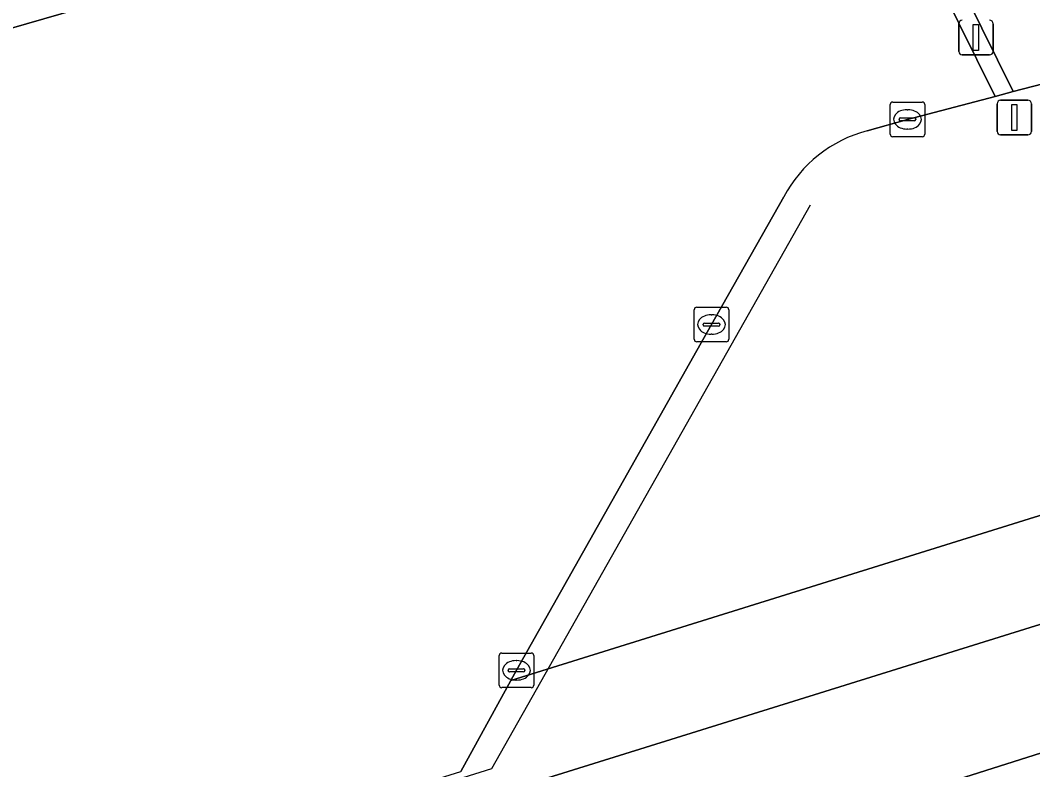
# Model space of a CAD drawing. Extents: x 160806 to 161707, y 383696 to 384148.
# Drawn here: x 161192.89 to 161222.14, y 383864.57 to 383886.21 of the extents above; entities that cross this region are included whole.
import ezdxf

# ---------------------------------------------------------------- set-up
doc = ezdxf.new("R2010")
doc.units = 0
for name, color, linetype in [('IMGEO_Afsluitpaal', 7, 'Continuous'), ('IMGEO_Berm_groen', 7, 'Continuous'), ('IMGEO_Hek', 7, 'Continuous'), ('IMGEO_Kolk', 7, 'Continuous'), ('IMGEO_OVBaan_gesloten', 7, 'Continuous'), ('IMGEO_Parkeervlak_gesloten', 7, 'Continuous'), ('IMGEO_Rijbaan_lokaal_open', 7, 'Continuous'), ('IMGEO_Verkeersbordpaal', 7, 'Continuous')]:
    doc.layers.add(name, color=color, linetype=linetype)

msp = doc.modelspace()

# ---------------------------------------------------------------- linework, layer by layer
at = {"layer": 'IMGEO_Afsluitpaal'}
for p, q in [((161220, 383885.309), (161220, 383886.109)), ((161220, 383886.109), (161220, 383885.309)), ((161220.99, 383886.109), (161220.99, 383885.309)), ((161220.99, 383885.309), (161220.99, 383886.109)), ((161220.89, 383885.209), (161220.1, 383885.209)), ((161220.1, 383885.209), (161220.89, 383885.209))]:
    msp.add_line(p, q, dxfattribs=at)
msp.add_lwpolyline([(161220.42, 383886.084), (161220.57, 383886.084), (161220.57, 383885.334), (161220.42, 383885.334), (161220.42, 383886.084)], dxfattribs=at)
for centre, start, end in [((161220.1, 383886.109), 90, 180), ((161220.1, 383886.109), 90, 180), ((161220.89, 383886.109), 0, 90), ((161220.89, 383886.109), 360, 90), ((161220.1, 383885.309), 180, 270), ((161220.1, 383885.309), 180, 270), ((161220.89, 383885.309), 270, 0), ((161220.89, 383885.309), 270, 0)]:
    msp.add_arc(centre, 0.1, start, end, dxfattribs=at)
at = {"layer": 'IMGEO_Berm_groen'}
for points in [[(161154.726, 383875.195), (161172.78, 383880.791), (161172.938, 383880.699), (161173.388, 383880.436), (161207.895, 383890.385), (161209.16, 383890.706), (161209.368, 383890.763), (161211.225, 383891.023), (161213.234, 383891.192), (161215.218, 383891.321), (161217.366, 383891.458), (161217.941, 383891.494), (161218.247, 383891.514), (161218.659, 383891.573), (161219.02, 383891.689)], [(161222.65, 383884.431), (161222.425, 383884.372), (161226.512, 383873.205), (161207.061, 383867.144), (161205.617, 383864.517)], [(161214.948, 383881.11), (161212.857, 383877.425), (161207.224, 383867.441), (161207.061, 383867.144), (161226.512, 383873.205), (161222.425, 383884.372)], [(161222.425, 383884.372), (161221.571, 383884.148), (161221.051, 383884.012), (161218.519, 383883.348), (161217.351, 383883.015)], [(161205.856, 383863.951), (161206.252, 383863.795), (161206.642, 383863.877), (161229.914, 383871.119)]]:
    msp.add_lwpolyline(points, dxfattribs=at)
msp.add_arc((161218.308, 383879.339), 3.798, 104.5988, 152.2131, dxfattribs=at)
at = {"layer": 'IMGEO_Hek'}
msp.add_lwpolyline([(161215.707, 383880.868), (161206.505, 383864.592), (161170.587, 383853.341), (161164.694, 383851.495)], dxfattribs=at)
at = {"layer": 'IMGEO_Kolk'}
for p, q in [((161218.018, 383882.921), (161218.018, 383883.773)), ((161218.093, 383883.847), (161218.945, 383883.847)), ((161219.019, 383883.773), (161219.019, 383882.921)), ((161218.506, 383883.627), (161218.531, 383883.627)), ((161218.277, 383883.341), (161218.277, 383883.353)), ((161218.715, 383883.304), (161218.317, 383883.304)), ((161218.32, 383883.39), (161218.718, 383883.39)), ((161218.761, 383883.353), (161218.761, 383883.341)), ((161218.945, 383882.847), (161218.093, 383882.847)), ((161218.529, 383883.067), (161218.504, 383883.067)), ((161212.432, 383877.924), (161213.284, 383877.924)), ((161212.357, 383876.998), (161212.357, 383877.85)), ((161212.845, 383877.704), (161212.87, 383877.704)), ((161213.358, 383877.85), (161213.358, 383876.998)), ((161212.616, 383877.418), (161212.616, 383877.43)), ((161213.054, 383877.381), (161212.656, 383877.381)), ((161212.659, 383877.467), (161213.057, 383877.467)), ((161213.1, 383877.43), (161213.1, 383877.418)), ((161212.868, 383877.144), (161212.843, 383877.144)), ((161213.284, 383876.924), (161212.432, 383876.924)), ((161206.799, 383867.94), (161207.651, 383867.94)), ((161206.724, 383867.014), (161206.724, 383867.866)), ((161207.212, 383867.72), (161207.237, 383867.72)), ((161207.725, 383867.866), (161207.725, 383867.014)), ((161206.983, 383867.434), (161206.983, 383867.446)), ((161207.421, 383867.397), (161207.023, 383867.397)), ((161207.026, 383867.483), (161207.424, 383867.483)), ((161207.467, 383867.446), (161207.467, 383867.434)), ((161207.235, 383867.16), (161207.21, 383867.16)), ((161207.651, 383866.94), (161206.799, 383866.94))]:
    msp.add_line(p, q, dxfattribs=at)
for points in [[(161218.018, 383882.921), (161218.018, 383883.773)], [(161218.093, 383883.847), (161218.945, 383883.847)], [(161219.019, 383883.773), (161219.019, 383882.921)], [(161218.945, 383882.847), (161218.093, 383882.847)], [(161212.432, 383877.924), (161213.284, 383877.924)], [(161212.357, 383876.998), (161212.357, 383877.85)], [(161213.358, 383877.85), (161213.358, 383876.998)], [(161213.284, 383876.924), (161212.432, 383876.924)], [(161206.799, 383867.94), (161207.651, 383867.94)], [(161206.724, 383867.014), (161206.724, 383867.866)], [(161207.725, 383867.866), (161207.725, 383867.014)], [(161207.651, 383866.94), (161206.799, 383866.94)]]:
    msp.add_lwpolyline(points, dxfattribs=at)
for centre, radius, start, end in [((161218.095, 383883.771), 0.0765, 91.552, 178.448), ((161218.095, 383883.771), 0.0765, 91.552, 178.448), ((161218.943, 383883.771), 0.0765, 1.552, 88.448), ((161218.943, 383883.771), 0.0765, 1.552, 88.448), ((161218.317, 383883.35), 0.0403, 85.8775, 175.7526), ((161218.314, 383883.34), 0.0366, 178.938, 274.7102), ((161218.718, 383883.347), 0.043, 264.8664, 352.4533), ((161218.722, 383883.352), 0.0386, 1.7309, 96.639), ((161218.095, 383882.923), 0.0765, 181.552, 268.448), ((161218.095, 383882.923), 0.0765, 181.552, 268.448), ((161218.943, 383882.923), 0.0765, 271.552, 358.448), ((161218.943, 383882.923), 0.0765, 271.552, 358.448), ((161212.434, 383877.848), 0.0765, 91.552, 178.448), ((161212.434, 383877.848), 0.0765, 91.552, 178.448), ((161213.282, 383877.848), 0.0765, 1.552, 88.448), ((161213.282, 383877.848), 0.0765, 1.552, 88.448), ((161212.656, 383877.427), 0.0403, 85.8775, 175.7526), ((161212.653, 383877.417), 0.0366, 178.938, 274.7102), ((161213.057, 383877.424), 0.043, 264.8664, 352.4533), ((161213.061, 383877.429), 0.0386, 1.7309, 96.639), ((161212.434, 383877), 0.0765, 181.552, 268.448), ((161212.434, 383877), 0.0765, 181.552, 268.448), ((161213.282, 383877), 0.0765, 271.552, 358.448), ((161213.282, 383877), 0.0765, 271.552, 358.448), ((161206.801, 383867.864), 0.0765, 91.552, 178.448), ((161206.801, 383867.864), 0.0765, 91.552, 178.448), ((161207.649, 383867.864), 0.0765, 1.552, 88.448), ((161207.649, 383867.864), 0.0765, 1.552, 88.448), ((161207.023, 383867.443), 0.0403, 85.8775, 175.7526), ((161207.02, 383867.433), 0.0366, 178.938, 274.7102), ((161207.424, 383867.44), 0.043, 264.8664, 352.4533), ((161207.428, 383867.445), 0.0386, 1.7309, 96.639), ((161206.801, 383867.016), 0.0765, 181.552, 268.448), ((161206.801, 383867.016), 0.0765, 181.552, 268.448), ((161207.649, 383867.016), 0.0765, 271.552, 358.448), ((161207.649, 383867.016), 0.0765, 271.552, 358.448)]:
    msp.add_arc(centre, radius, start, end, dxfattribs=at)
for centre, major_axis, ratio, start_param, end_param in [((161218.505, 383883.347), (-0.387, 0.002), 0.722429, 4.712389, 7.853982), ((161218.53, 383883.347), (-0.39, 0.002), 0.717154, 1.570796, 4.712389), ((161212.844, 383877.424), (-0.387, 0.002), 0.722429, 4.712389, 7.853982), ((161212.869, 383877.424), (-0.39, 0.002), 0.717154, 1.570796, 4.712389), ((161207.211, 383867.44), (-0.387, 0.002), 0.722429, 4.712389, 7.853982), ((161207.236, 383867.44), (-0.39, 0.002), 0.717154, 1.570796, 4.712389)]:
    msp.add_ellipse(centre, major_axis=major_axis, ratio=ratio, start_param=start_param, end_param=end_param, dxfattribs=at)
at = {"layer": 'IMGEO_OVBaan_gesloten'}
for points in [[(161231.771, 383868.031), (161230.67, 383871.346), (161229.914, 383871.119), (161206.642, 383863.877), (161206.252, 383863.795), (161199.991, 383861.809), (161182.948, 383856.486), (161164.58, 383850.768), (161154.024, 383847.47), (161154.991, 383844.26), (161155.744, 383844.438), (161157.213, 383844.802), (161159.136, 383845.321), (161162.9, 383846.464), (161192.607, 383855.742), (161209.997, 383861.169), (161217.778, 383863.592)], [(161220.786, 383860.784), (161232.169, 383864.306), (161232.936, 383864.528), (161231.893, 383867.665), (161231.771, 383868.031), (161217.778, 383863.592), (161209.997, 383861.169), (161192.607, 383855.742), (161162.9, 383846.464), (161159.136, 383845.321), (161157.213, 383844.802), (161155.744, 383844.438), (161154.991, 383844.26), (161156.084, 383840.634), (161167.281, 383844.11), (161197.293, 383853.461)]]:
    msp.add_lwpolyline(points, close=True, dxfattribs=at)
at = {"layer": 'IMGEO_Parkeervlak_gesloten'}
for points in [[(161217.351, 383883.015), (161218.519, 383883.348), (161221.051, 383884.012), (161217.366, 383891.458), (161215.218, 383891.321), (161213.234, 383891.192), (161211.225, 383891.023), (161209.368, 383890.763), (161209.16, 383890.706), (161207.895, 383890.385), (161173.388, 383880.436), (161160.232, 383857.043), (161158.729, 383854.379), (161158.464, 383853.987), (161158.117, 383853.576), (161153.573, 383848.966), (161152.666, 383848.01), (161205.617, 383864.517), (161207.061, 383867.144), (161207.224, 383867.441), (161212.857, 383877.425)], [(161212.857, 383877.425), (161214.948, 383881.11)]]:
    msp.add_lwpolyline(points, dxfattribs=at)
msp.add_arc((161218.308, 383879.339), 3.798, 104.5988, 152.2131, dxfattribs=at)
at = {"layer": 'IMGEO_Rijbaan_lokaal_open'}
msp.add_lwpolyline([(161219.02, 383891.689), (161218.659, 383891.573), (161218.247, 383891.514), (161217.941, 383891.494), (161221.571, 383884.148), (161222.425, 383884.372), (161222.65, 383884.431)], dxfattribs=at)
msp.add_lwpolyline([(161217.941, 383891.494), (161217.366, 383891.458), (161221.051, 383884.012), (161221.571, 383884.148)], close=True, dxfattribs=at)
at = {"layer": 'IMGEO_Verkeersbordpaal'}
for p, q in [((161221.109, 383883), (161221.109, 383883.8)), ((161221.109, 383883.8), (161221.109, 383883)), ((161221.209, 383883.9), (161221.999, 383883.9)), ((161221.999, 383883.9), (161221.209, 383883.9)), ((161222.099, 383883.8), (161222.099, 383883)), ((161222.099, 383883), (161222.099, 383883.8)), ((161221.999, 383882.9), (161221.209, 383882.9)), ((161221.209, 383882.9), (161221.999, 383882.9))]:
    msp.add_line(p, q, dxfattribs=at)
msp.add_lwpolyline([(161221.529, 383883.775), (161221.679, 383883.775), (161221.679, 383883.025), (161221.529, 383883.025), (161221.529, 383883.775)], dxfattribs=at)
for centre, start, end in [((161221.209, 383883.8), 90, 180), ((161221.209, 383883.8), 90, 180), ((161221.999, 383883.8), 0, 90), ((161221.999, 383883.8), 360, 90), ((161221.209, 383883), 180, 270), ((161221.209, 383883), 180, 270), ((161221.999, 383883), 270, 0), ((161221.999, 383883), 270, 0)]:
    msp.add_arc(centre, 0.1, start, end, dxfattribs=at)

doc.saveas('drawing.dxf')
